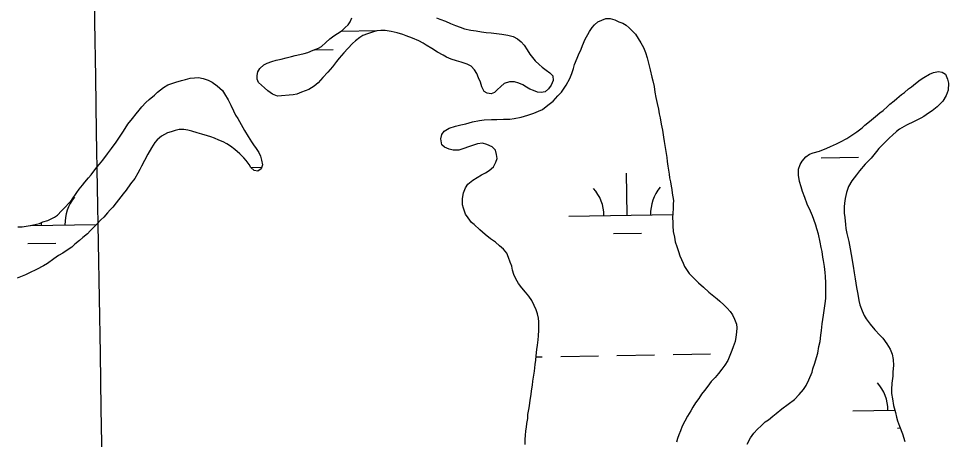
# Model space of a CAD drawing. Extents: x 3887375 to 3925618, y 296674 to 322633.
# Drawn here: x 3902041 to 3902838, y 311491 to 311851 of the extents above; entities that cross this region are included whole.
import ezdxf

# ---------------------------------------------------------------- set-up
doc = ezdxf.new("R2010")
doc.units = 0
doc.layers.add('V-GRID-MAJR', color=7, linetype='Continuous')
doc.layers.add('V-WETL-SWMP', color=7, linetype='Continuous')

msp = doc.modelspace()

# ---------------------------------------------------------------- linework, layer by layer
at = {"layer": 'V-GRID-MAJR'}
msp.add_spline([(3902269.22, 302288.25), (3902166.14, 308345.1), (3902063.01, 314405.04), (3901959.87, 320464.98), (3901959.82, 320468.07)], degree=3, dxfattribs=at)
at = {"layer": 'V-WETL-SWMP'}
for p, q in [((3902317.63, 311840.43), (3902348.87, 311840.97)), ((3902295.44, 311824.62), (3902311.14, 311824.89)), ((3902729.3, 311732.05), (3902761.29, 311732.6)), ((3902240.75, 311723.67), (3902249.76, 311723.82)), ((3902563.05, 311682.76), (3902562.44, 311718.76)), ((3902513.06, 311681.9), (3902602.13, 311683.43)), ((3902051.94, 311673.99), (3902108.13, 311674.95)), ((3902061.22, 311674.15), (3902061.18, 311676.53)), ((3902551.32, 311667.13), (3902575.32, 311667.54)), ((3902049.49, 311658.51), (3902073.48, 311658.93)), ((3902484.94, 311561.33), (3902490.28, 311561.42)), ((3902506.28, 311561.7), (3902538.28, 311562.25)), ((3902554.27, 311562.52), (3902586.27, 311563.07)), ((3902602.27, 311563.35), (3902634.26, 311563.9)), ((3902756.43, 311515.24), (3902792.25, 311515.86)), ((3902794.69, 311500.47), (3902797.01, 311500.51))]:
    msp.add_line(p, q, dxfattribs=at)
for points in [[(3902263.42, 311784.7), (3902259.18, 311786.54), (3902254.94, 311789.32), (3902252.11, 311791.88), (3902249.75, 311794.2), (3902247.15, 311796.52), (3902245.96, 311799.33), (3902245.93, 311802.61), (3902246.37, 311805.66), (3902248.23, 311808.48), (3902251.72, 311811.56), (3902254.52, 311812.99), (3902258.49, 311814.42), (3902262.23, 311815.63), (3902266.44, 311816.36), (3902270.65, 311817.57), (3902275.33, 311818.78), (3902278.37, 311819.51), (3902282.58, 311820.48), (3902286.32, 311821.21), (3902289.36, 311822.17), (3902294.03, 311824.09), (3902298.47, 311825.77), (3902301.04, 311827.43), (3902304.76, 311830.74), (3902308.25, 311833.81), (3902311.75, 311836.42), (3902314.77, 311838.55), (3902318.74, 311841.16), (3902321.3, 311843.53), (3902323.85, 311845.89), (3902325.71, 311848.48), (3902327.09, 311852.01)], [(3902399.5, 311851.89), (3902402.33, 311850.74), (3902407.26, 311848.91), (3902411.73, 311847.07), (3902415.96, 311845.47), (3902419.96, 311843.86), (3902423.72, 311842.48), (3902429.12, 311841.35), (3902433.58, 311840.69), (3902438.04, 311840.02), (3902442.26, 311839.35), (3902446.48, 311838.92), (3902450.94, 311838.48), (3902455.63, 311837.82), (3902460.79, 311837.16), (3902465.26, 311835.79), (3902469.02, 311833.94), (3902472.09, 311831.39), (3902474.69, 311828.6), (3902477.3, 311824.4), (3902479.44, 311820.9), (3902481.81, 311817.88), (3902484.17, 311815.08), (3902487.48, 311811.83), (3902490.08, 311809.51), (3902493.61, 311806.96), (3902496.68, 311804.64), (3902499.28, 311802.08), (3902499.54, 311798.1), (3902497.94, 311794.1), (3902495.62, 311791.04), (3902492.83, 311788.44), (3902489.31, 311787.94), (3902486.27, 311788.15), (3902482.74, 311789.53), (3902479.68, 311790.91), (3902476.62, 311792.52), (3902473.56, 311794.61), (3902470.27, 311795.99), (3902466.51, 311797.13), (3902462.29, 311797.09), (3902457.61, 311795.65), (3902454.59, 311793.05), (3902451.56, 311790.21), (3902449.24, 311787.85), (3902446.44, 311786.65)], [(3902503.63, 311785.01), (3902506.65, 311788.31), (3902510.83, 311794.21), (3902513.83, 311799.86), (3902515.67, 311804.09), (3902517.04, 311808.55), (3902517.95, 311811.84), (3902520.25, 311817.25), (3902521.16, 311820.3), (3902523.46, 311825.01), (3902524.84, 311828.3), (3902526.91, 311833.48), (3902529.22, 311837.71), (3902530.84, 311840.3), (3902532.92, 311843.6), (3902535.01, 311845.96), (3902537.81, 311848.33), (3902541.31, 311850), (3902544.58, 311851.2), (3902548.56, 311851.23), (3902552.32, 311850.09), (3902555.85, 311848.48), (3902559.38, 311847.33), (3902562.2, 311845.71), (3902564.8, 311843.39), (3902567.63, 311840.37), (3902570, 311837.81), (3902572.37, 311834.31), (3902574.74, 311830.58), (3902576.89, 311826.38), (3902578.8, 311822.18), (3902580.01, 311817.5), (3902581.21, 311813.06), (3902582.67, 311807.21), (3902584.12, 311801.13), (3902585.09, 311797.86), (3902586.06, 311792.94), (3902586.81, 311788.26), (3902587.55, 311783.58), (3902588.76, 311778.43), (3902589.74, 311773.52), (3902590.47, 311769.54), (3902591.2, 311766.27), (3902592.18, 311760.88), (3902593.16, 311755.74), (3902594.15, 311749.65), (3902594.65, 311745.91), (3902595.88, 311739.12), (3902597.1, 311732.1), (3902597.37, 311728.82), (3902597.87, 311724.84), (3902598.36, 311721.33), (3902598.86, 311718.05), (3902599.35, 311714.77), (3902600.08, 311711.5), (3902600.82, 311707.76), (3902601.31, 311704.71), (3902601.57, 311701.67), (3902602.56, 311695.35), (3902602.35, 311692.3), (3902602.38, 311688.78), (3902602.18, 311684.33), (3902601.97, 311680.81), (3902602.01, 311676.59), (3902602.03, 311673.55), (3902602.54, 311668.86), (3902603.52, 311663.95), (3902604.25, 311659.97), (3902605.45, 311656), (3902606.9, 311651.79), (3902608.1, 311648.05), (3902609.53, 311644.78), (3902610.96, 311641.75), (3902612.16, 311638.95), (3902613.82, 311636.15), (3902616.19, 311632.88), (3902619.26, 311629.63), (3902623.99, 311624.98), (3902628.47, 311621.03), (3902632.96, 311616.85), (3902637.2, 311613.37), (3902640.04, 311611.05), (3902642.39, 311609.19), (3902645.7, 311605.94), (3902648.77, 311603.15), (3902651.37, 311600.36), (3902653.27, 311597.56), (3902654.94, 311593.83), (3902656.62, 311589.39), (3902656.88, 311586.34), (3902656.67, 311582.59), (3902656.24, 311578.37), (3902655.56, 311574.61), (3902653.96, 311570.15), (3902652.81, 311566.86), (3902650.97, 311562.62), (3902649.13, 311558.39), (3902646.82, 311554.39), (3902644.04, 311550.85), (3902641.26, 311547.08), (3902638.47, 311543.77)], [(3902446.44, 311786.65), (3902443.15, 311787.33), (3902440.33, 311788.71), (3902438.42, 311792.68), (3902437.21, 311796.89), (3902435.54, 311800.63), (3902434.11, 311804.13), (3902432.21, 311807.4), (3902429.37, 311810.42), (3902425.84, 311812.27), (3902420.67, 311813.86), (3902416.68, 311815.01), (3902412.21, 311816.61), (3902408.21, 311818.22), (3902405.39, 311819.84), (3902400.45, 311822.37), (3902395.5, 311825.61), (3902390.79, 311828.62), (3902388.2, 311830.24), (3902384.43, 311832.32), (3902379.02, 311834.62), (3902373.62, 311836.45), (3902370.79, 311837.6), (3902365.86, 311838.97), (3902360.7, 311840.1), (3902355.53, 311840.99), (3902352.02, 311840.96), (3902348.5, 311840.7), (3902344.76, 311839.73), (3902340.56, 311838.29), (3902336.59, 311836.62), (3902334.02, 311834.96), (3902330.06, 311832.11), (3902327.5, 311829.98), (3902323.55, 311825.73), (3902320.3, 311821.96), (3902316.12, 311817.24), (3902314.03, 311814.41), (3902310.55, 311809.93), (3902306.61, 311805.44), (3902302.19, 311800.72), (3902298.24, 311796.23), (3902294.75, 311793.39), (3902290.32, 311790.54), (3902287.05, 311789.35), (3902284.01, 311788.15), (3902279.81, 311786.48), (3902276.77, 311785.98), (3902263.42, 311784.7)], [(3902087.09, 311695.99), (3902091.5, 311702.14), (3902093.36, 311704.97), (3902096.39, 311708.52), (3902098.25, 311711.12), (3902101.27, 311714.91), (3902103.6, 311717.52), (3902106.86, 311721.54), (3902108.96, 311724.14), (3902110.82, 311726.51), (3902113.61, 311730.05), (3902117.56, 311735.26), (3902121.05, 311739.99), (3902125, 311745.43), (3902129.19, 311751.34), (3902131.51, 311754.88), (3902135.22, 311760.79), (3902139.18, 311765.76), (3902142.21, 311769.54), (3902144.76, 311772.86), (3902147.09, 311775.7), (3902150.59, 311779.49), (3902153.39, 311781.86), (3902157.83, 311785.66), (3902160.62, 311788.27), (3902165.77, 311792.07), (3902169.27, 311794.45), (3902172.79, 311795.65), (3902176.31, 311796.86), (3902181, 311798.07), (3902184.52, 311799.04), (3902188.5, 311800.25), (3902192.26, 311800.51), (3902195.79, 311800.78), (3902199.55, 311799.87), (3902203.8, 311798.49), (3902207.34, 311796.87), (3902211.59, 311793.62), (3902216.09, 311789.66), (3902218, 311786.85), (3902221.09, 311781.7), (3902223.48, 311777.02), (3902225.64, 311772.34), (3902227.31, 311768.59), (3902229.22, 311765.55), (3902232.08, 311760.4), (3902235.18, 311755.25), (3902238.27, 311750.34), (3902241.13, 311745.66), (3902242.8, 311743.09), (3902245.18, 311740.05), (3902247.32, 311736.55), (3902248.76, 311733.27), (3902249.72, 311729.98), (3902250.46, 311725.99), (3902249.31, 311722.46), (3902246.51, 311720.55), (3902243.45, 311721.23), (3902240.6, 311723.8), (3902238.94, 311726.37), (3902236.56, 311729.64), (3902234.43, 311731.98), (3902231.11, 311735.24), (3902226.85, 311739.2), (3902223.06, 311741.99), (3902219.99, 311743.85), (3902216.68, 311745.7), (3902213.15, 311747.08), (3902209.37, 311748.93), (3902206.31, 311749.85), (3902203.24, 311750.76), (3902198.53, 311752.14), (3902194.52, 311753.28), (3902190.04, 311754.89), (3902186.51, 311755.57), (3902182.98, 311756.24), (3902179.22, 311756.21), (3902175.7, 311755.48), (3902172.18, 311754.27), (3902169.14, 311753.31), (3902163.99, 311750.45), (3902160.25, 311747.36), (3902158.16, 311744.99), (3902155.37, 311740.5), (3902152.12, 311735.07), (3902149.35, 311729.64), (3902146.8, 311724.92), (3902145.41, 311722.09), (3902143.79, 311718.78), (3902141.01, 311714.29), (3902137.52, 311709.56), (3902133.57, 311704.12), (3902131.24, 311701.05), (3902127.05, 311695.84), (3902125.19, 311693.48), (3902122.17, 311689.69), (3902120.07, 311687.32), (3902117.74, 311684.72), (3902114.48, 311681.16), (3902111.91, 311678.79), (3902108.41, 311675.24)], [(3902806.75, 311792.79), (3902810.05, 311795.52), (3902814.17, 311798.66), (3902817.27, 311800.76), (3902822.02, 311803.7), (3902825.53, 311805.18), (3902829.88, 311805.84), (3902833, 311805.24), (3902835.71, 311803.61), (3902837.61, 311799.27), (3902838.26, 311795.95), (3902838.1, 311789.93), (3902836.48, 311785.36), (3902833.61, 311780.56), (3902830.94, 311777.85), (3902828.67, 311775.54), (3902824.35, 311772.19), (3902821.25, 311770.09), (3902817.33, 311767.36), (3902814.65, 311765.89), (3902808.86, 311762.94), (3902802.46, 311759.98), (3902796.26, 311756.41), (3902793.79, 311754.52), (3902790.29, 311751.38), (3902787.82, 311749.08), (3902784.32, 311745.52), (3902778.76, 311739.88), (3902776.71, 311737.37), (3902771.98, 311731.73), (3902767.05, 311726.5), (3902762.11, 311720.86), (3902759.45, 311717.52), (3902755.55, 311712.3), (3902752.68, 311707.51), (3902750.86, 311702.31), (3902749.65, 311697.11), (3902749.27, 311693.17), (3902748.88, 311690.05), (3902748.92, 311684.66), (3902749.37, 311680.93), (3902750.04, 311674.92), (3902750.48, 311671.4), (3902751.35, 311667.26), (3902752.86, 311660.22), (3902753.94, 311654), (3902754.81, 311649.24), (3902755.46, 311645.92), (3902756.11, 311642.4), (3902756.55, 311639.09), (3902757.43, 311633.49), (3902758.3, 311628.31), (3902759.61, 311620.86), (3902760.69, 311615.06), (3902761.56, 311609.67), (3902762.42, 311606.15), (3902764.33, 311600.98), (3902766.02, 311596.85), (3902767.71, 311593.96), (3902771.27, 311589.42), (3902775.25, 311584.68), (3902779.64, 311580.15), (3902781.95, 311577.48), (3902785.51, 311572.73), (3902788.25, 311567.98), (3902789.94, 311563.85), (3902791.02, 311559.09), (3902791.26, 311554.11), (3902790.68, 311548.71), (3902790.51, 311544.98), (3902789.73, 311538.96), (3902789.56, 311533.35), (3902789.59, 311530.03), (3902790.46, 311525.48), (3902791.13, 311519.67), (3902792.83, 311513.88), (3902793.9, 311509.74), (3902794.76, 311506.64), (3902796.46, 311502.09), (3902798.79, 311495.47), (3902800.92, 311488.85)], [(3902737.26, 311741.61), (3902742.43, 311743.94), (3902745.73, 311745.62), (3902751.31, 311748.57), (3902756.26, 311751.93), (3902759.77, 311754.24), (3902764.31, 311757.6), (3902766.78, 311759.9), (3902770.69, 311763.04), (3902775.84, 311767.23), (3902779.55, 311770.38), (3902782.23, 311772.47), (3902785.94, 311775.82), (3902788.2, 311777.91), (3902791.71, 311780.85), (3902794.18, 311782.73), (3902798.1, 311786.08), (3902800.57, 311787.97), (3902804.07, 311791.11), (3902806.75, 311792.79)], [(3902476, 311493.94), (3902476.2, 311498.16), (3902476.64, 311501.21), (3902477.08, 311504.27), (3902477.75, 311508.72), (3902477.96, 311512.01), (3902478.63, 311516.23), (3902479.3, 311519.52), (3902479.97, 311524.44), (3902480.63, 311529.14), (3902481.07, 311532.42), (3902481.74, 311537.11), (3902482.18, 311540.63), (3902483.08, 311545.79), (3902483.52, 311549.31), (3902484.17, 311554.94), (3902484.61, 311558.7), (3902485.05, 311562.22), (3902485.71, 311567.85), (3902486.15, 311571.36), (3902486.81, 311576.06), (3902487.02, 311579.34), (3902487.22, 311584.26), (3902487.16, 311591.53), (3902486.9, 311594.57), (3902486.16, 311598.32), (3902484.97, 311601.59), (3902483.29, 311605.56), (3902481.38, 311609.76), (3902478.78, 311613.49), (3902475.94, 311616.98), (3902472.63, 311620.47), (3902469.78, 311624.2), (3902467.64, 311628.16), (3902465.97, 311632.14), (3902464.77, 311635.64), (3902464.04, 311639.15), (3902462.84, 311642.66), (3902461.4, 311646.63), (3902459.73, 311650.36), (3902456.89, 311653.62), (3902453.58, 311656.64), (3902450.04, 311659.66), (3902445.8, 311662.67), (3902441.32, 311666.39), (3902436.6, 311670.33), (3902431.88, 311674.75), (3902429.52, 311676.6), (3902426.67, 311680.56), (3902424.54, 311683.83), (3902422.62, 311688.73), (3902421.9, 311691.77), (3902421.85, 311697.16), (3902422.75, 311702.09), (3902424.59, 311706.33), (3902426.44, 311709.39), (3902430.63, 311712.7), (3902434.36, 311715.08), (3902438.09, 311717.45), (3902441.59, 311719.12), (3902444.62, 311721.02), (3902448.35, 311724.1), (3902450.43, 311728.1), (3902451.57, 311731.39), (3902451.08, 311734.9), (3902450.11, 311738.64), (3902447.27, 311741.43), (3902442.8, 311743.5), (3902439.04, 311744.41), (3902434.6, 311743.91), (3902431.32, 311742.94), (3902427.12, 311741.27), (3902422.91, 311739.83), (3902418.7, 311738.62), (3902413.78, 311738.58), (3902410.49, 311739.49), (3902406.5, 311741.1), (3902404.14, 311743.19), (3902403.39, 311748.1), (3902404.3, 311751.86), (3902406.15, 311754.92), (3902410.58, 311757.3), (3902415.96, 311758.99), (3902420.4, 311760.2), (3902424.85, 311761.17), (3902430.46, 311762.85), (3902436.54, 311763.84), (3902440.52, 311764.58), (3902446.85, 311764.86), (3902451.3, 311764.9), (3902456.92, 311765.18), (3902462.31, 311764.99), (3902466.06, 311765.72), (3902472.14, 311766.71), (3902477.99, 311768.4), (3902483.13, 311770.31), (3902487.1, 311771.98), (3902490.37, 311773.42), (3902495.03, 311776.97), (3902499.45, 311780.52), (3902503.63, 311785.01)], [(3902665.9, 311486.51), (3902668.76, 311491.92), (3902671.63, 311496.1), (3902674.71, 311499.44), (3902677.8, 311502.37), (3902681.3, 311505.72), (3902683.98, 311507.6), (3902687.69, 311510.75), (3902690.58, 311512.84), (3902695.52, 311516.83), (3902701.09, 311520.81), (3902706.24, 311525), (3902710.36, 311529.18), (3902714.06, 311533.57), (3902716.31, 311536.91), (3902718.55, 311541.7), (3902721.4, 311548.36), (3902722.21, 311551.27), (3902723.83, 311556.05), (3902725.24, 311560.84), (3902726.25, 311564.58), (3902727.24, 311570.4), (3902728.24, 311574.55), (3902729.03, 311580.16), (3902729.62, 311583.9), (3902730.2, 311589.71), (3902730.79, 311593.45), (3902731.17, 311597.19), (3902732.16, 311603.21), (3902732.54, 311607.15), (3902733.13, 311611.52), (3902733.31, 311615.46), (3902733.26, 311621.27), (3902733.23, 311624.79), (3902732.98, 311630.18), (3902732.74, 311633.71), (3902732.08, 311638.89), (3902731.21, 311643.86), (3902730.77, 311646.97), (3902730.11, 311651.73), (3902729.25, 311655.25), (3902728.38, 311659.6), (3902726.88, 311666.44), (3902725.59, 311671.2), (3902724.53, 311674.3), (3902722.83, 311679.26), (3902721.77, 311682.16), (3902720.08, 311686.29), (3902717.33, 311692.29), (3902715.21, 311697.87), (3902713.09, 311703.25), (3902712.03, 311706.97), (3902710.74, 311711.73), (3902709.87, 311717.12), (3902709.83, 311722.1), (3902711.25, 311726.26), (3902712.89, 311728.97), (3902716.17, 311732.73), (3902719.27, 311735.04), (3902722.37, 311736.1), (3902727.75, 311737.8), (3902733.95, 311740.13), (3902737.26, 311741.61)], [(3902040.73, 311672.81), (3902044.49, 311672.84), (3902051.3, 311673.84), (3902054.35, 311674.57), (3902059.28, 311675.78), (3902062.32, 311676.98), (3902066.54, 311678.19), (3902072.4, 311681.06), (3902074.73, 311682.96), (3902078.23, 311686.51), (3902081.03, 311689.36), (3902084.76, 311693.38), (3902087.09, 311695.99)], [(3902108.41, 311675.24), (3902102.82, 311669.55), (3902100.49, 311666.95), (3902096.52, 311663.62), (3902093.72, 311661.25), (3902089.75, 311657.93), (3902087.18, 311655.55), (3902083.21, 311652.94), (3902079.46, 311650.32), (3902075.72, 311648.41), (3902071.75, 311645.32), (3902066.37, 311641.52), (3902062.86, 311639.37), (3902056.77, 311636.27), (3902050.92, 311633.4), (3902047.41, 311631.73), (3902044.6, 311630.53), (3902040.15, 311628.85)], [(3902638.47, 311543.77), (3902634.98, 311540.23), (3902631.97, 311536.22), (3902629.19, 311532.68), (3902626.64, 311529.38), (3902624.32, 311525.85), (3902621.54, 311522.08), (3902619.23, 311518.31), (3902617.61, 311515.25), (3902614.6, 311510.54), (3902612.29, 311506.3), (3902609.98, 311502.06), (3902608.61, 311498.07), (3902607.23, 311494.77), (3902606.08, 311491.48), (3902605.17, 311488.43)], [(3902475.59, 311486.21), (3902475.55, 311490.89), (3902476, 311493.94)]]:
    msp.add_lwpolyline(points, dxfattribs=at)
for centre, start, end in [((3902354.11, 311841.54), 180.42291, 181.75519), ((3902507.81, 311682.29), 0.21154, 41.7552), ((3902618.28, 311684.18), 140.21154, 181.75519), ((3902116.45, 311675.57), 140.21154, 181.75519), ((3902751.18, 311515.63), 0.21154, 41.7552)]:
    msp.add_arc(centre, 35.25, start, end, dxfattribs=at)

doc.saveas('drawing.dxf')
